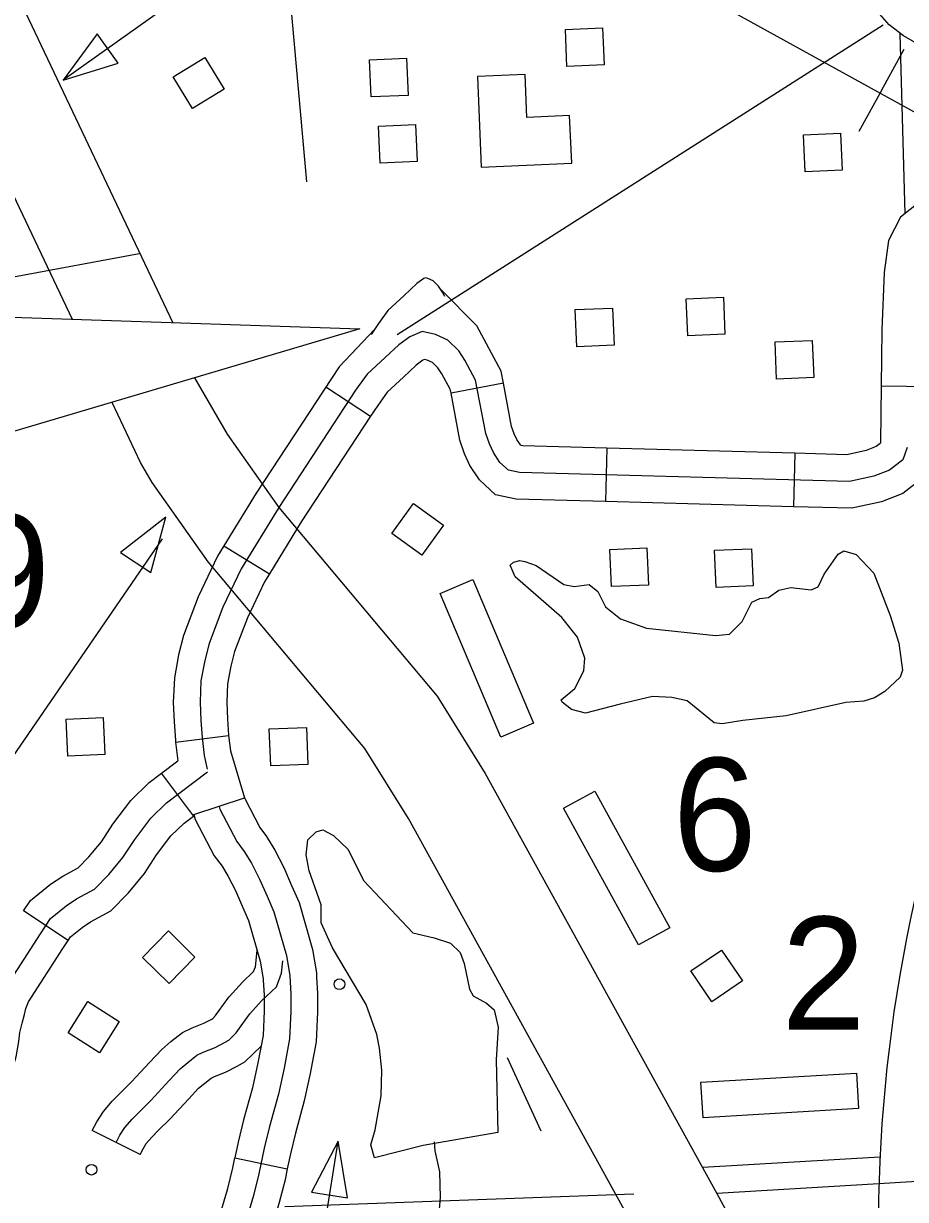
# Model space of a CAD drawing. Extents: x 1671357 to 13005564, y 567358 to 14261451.
# Drawn here: x 12758299.433 to 12758300.259, y 14259943.158 to 14259944.26 of the extents above; entities that cross this region are included whole.
import ezdxf

# ---------------------------------------------------------------- set-up
doc = ezdxf.new("R2010")
doc.units = 0
for name, color, linetype in [('15', 7, 'Continuous'), ('31', 7, 'Continuous'), ('32', 7, 'Continuous'), ('35', 7, 'Continuous'), ('4', 7, 'Continuous'), ('40', 7, 'Continuous'), ('5', 7, 'Continuous'), ('56', 7, 'Continuous'), ('63', 7, 'Continuous'), ('Default', 7, 'Continuous')]:
    doc.layers.add(name, color=color, linetype=linetype)

msp = doc.modelspace()

# ---------------------------------------------------------------- linework, layer by layer
at = {"layer": '15'}
for points in [[(12758298.2233, 14259946.6571), (12758298.3667, 14259946.3498), (12758298.3849, 14259946.3144), (12758298.4135, 14259946.2697), (12758298.4365, 14259946.2408), (12758298.4458, 14259946.2268), (12758298.5202, 14259946.1345), (12758298.5678, 14259946.0735), (12758298.5861, 14259946.0441), (12758298.6209, 14259945.9809), (12758298.9171, 14259945.3531), (12758299.0522, 14259945.075), (12758299.5726, 14259943.9792)], [(12758299.4787, 14259943.9824), (12758298.9769, 14259945.0388), (12758298.8418, 14259945.317), (12758298.5465, 14259945.943), (12758298.5141, 14259946.0019), (12758298.4993, 14259946.0256), (12758298.4548, 14259946.0826), (12758298.3783, 14259946.1775), (12758298.3689, 14259946.1917), (12758298.3456, 14259946.2211), (12758298.3125, 14259946.2727), (12758298.2918, 14259946.313), (12758298.1478, 14259946.6216)], [(12758299.593, 14259943.9275), (12758299.6236, 14259943.8747), (12758299.6719, 14259943.806), (12758299.8204, 14259943.6294), (12758299.8655, 14259943.5569), (12758300.0827, 14259943.1633), (12758300.2306, 14259942.8901), (12758300.2619, 14259942.8294), (12758300.2768, 14259942.7845), (12758300.2866, 14259942.742), (12758300.2893, 14259942.7116), (12758300.2887, 14259942.4326), (12758300.6474, 14259941.0247)], [(12758300.5675, 14259941.0004), (12758300.2052, 14259942.4222), (12758300.2058, 14259942.7081), (12758300.204, 14259942.7289), (12758300.1964, 14259942.7619), (12758300.1847, 14259942.7969), (12758300.1568, 14259942.8511), (12758300.0094, 14259943.1233), (12758299.7935, 14259943.5146), (12758299.7527, 14259943.5802), (12758299.6057, 14259943.7551), (12758299.5532, 14259943.8296), (12758299.5425, 14259943.8482), (12758299.5157, 14259943.9046)]]:
    msp.add_lwpolyline(points, dxfattribs=at)
at = {"layer": '31'}
for p, q in [((12758299.5922, 14259943.5183), (12758299.6398, 14259943.534)), ((12758299.6309, 14259943.1966), (12758299.6799, 14259943.1864)), ((12758299.6799, 14259943.1864), (12758299.6799, 14259943.1864))]:
    msp.add_line(p, q, dxfattribs=at)
for points in [[(12758299.616, 14259943.5261), (12758299.6168, 14259943.5235), (12758299.6328, 14259943.493), (12758299.6396, 14259943.4839), (12758299.6464, 14259943.4728), (12758299.654, 14259943.458), (12758299.661, 14259943.4419), (12758299.6673, 14259943.4274), (12758299.6791, 14259943.3864), (12758299.6823, 14259943.3674), (12758299.6833, 14259943.35), (12758299.6833, 14259943.334), (12758299.6821, 14259943.3084), (12758299.6769, 14259943.2807), (12758299.6716, 14259943.2564), (12758299.6632, 14259943.2262), (12758299.6584, 14259943.2059), (12758299.6534, 14259943.1819), (12758299.6483, 14259943.1615), (12758299.639, 14259943.1296)], [(12758299.6398, 14259943.534), (12758299.64, 14259943.5333), (12758299.6541, 14259943.5063), (12758299.6603, 14259943.4979), (12758299.6682, 14259943.4851), (12758299.6766, 14259943.4688), (12758299.684, 14259943.4519), (12758299.691, 14259943.4359), (12758299.7036, 14259943.3919), (12758299.7072, 14259943.3702), (12758299.7074, 14259943.3662)], [(12758299.5922, 14259943.5183), (12758299.5937, 14259943.5137), (12758299.6115, 14259943.4797), (12758299.6188, 14259943.4699), (12758299.6246, 14259943.4605), (12758299.6314, 14259943.4473), (12758299.6381, 14259943.4319), (12758299.6437, 14259943.419), (12758299.6546, 14259943.3809), (12758299.6573, 14259943.3646), (12758299.6574, 14259943.3631)], [(12758299.6574, 14259943.3631), (12758299.6583, 14259943.3493), (12758299.6583, 14259943.3346), (12758299.6572, 14259943.3113), (12758299.6524, 14259943.2857), (12758299.6473, 14259943.2624), (12758299.639, 14259943.2324), (12758299.634, 14259943.2113), (12758299.6309, 14259943.1966)], [(12758299.7074, 14259943.3662), (12758299.7084, 14259943.3508), (12758299.7084, 14259943.3334), (12758299.707, 14259943.3055), (12758299.7015, 14259943.2758), (12758299.6959, 14259943.2503), (12758299.6875, 14259943.2199), (12758299.6829, 14259943.2004), (12758299.6799, 14259943.1864)], [(12758299.5776, 14259943.0332), (12758299.5829, 14259943.0467), (12758299.5942, 14259943.0745), (12758299.6101, 14259943.1203), (12758299.6149, 14259943.1366), (12758299.6241, 14259943.1681), (12758299.629, 14259943.1875), (12758299.6309, 14259943.1966)], [(12758299.6799, 14259943.1864), (12758299.6778, 14259943.1762), (12758299.6724, 14259943.1549), (12758299.663, 14259943.1226), (12758299.6579, 14259943.105), (12758299.6411, 14259943.0569), (12758299.6294, 14259943.0281), (12758299.6242, 14259943.0149)]]:
    msp.add_lwpolyline(points, dxfattribs=at)
at = {"layer": '32'}
for p, q in [((12758299.7828, 14259943.9683), (12758300.2384, 14259944.2584)), ((12758299.8575, 14259943.9762), (12758299.8236, 14259944.0108)), ((12758299.7285, 14259943.938), (12758299.762, 14259943.9733)), ((12758299.8826, 14259943.9226), (12758299.8334, 14259943.9133)), ((12758299.7161, 14259943.9191), (12758299.758, 14259943.8916)), ((12758300.2366, 14259943.92), (12758300.2867, 14259943.9194)), ((12758299.9795, 14259943.8617), (12758299.9781, 14259943.8116)), ((12758300.1557, 14259943.8569), (12758300.1544, 14259943.8069)), ((12758299.6205, 14259943.7701), (12758299.6632, 14259943.7439)), ((12758299.5752, 14259943.5863), (12758299.6249, 14259943.5924)), ((12758299.5921, 14259943.5171), (12758299.5619, 14259943.5571)), ((12758299.4744, 14259943.4004), (12758299.4327, 14259943.4282)), ((12758299.5419, 14259943.1998), (12758299.4972, 14259943.2224))]:
    msp.add_line(p, q, dxfattribs=at)
for points in [[(12758296.5582, 14259948.9778), (12758296.5804, 14259948.3887), (12758296.6031, 14259947.4486), (12758296.6261, 14259946.6026), (12758296.6856, 14259943.8968), (12758296.6973, 14259943.8869), (12758296.7248, 14259943.8847), (12758297.3044, 14259943.9433), (12758297.3789, 14259943.9431), (12758297.6003, 14259943.9509), (12758298.3787, 14259943.9834), (12758298.5205, 14259943.9868), (12758298.6547, 14259943.9942), (12758298.801, 14259944.0018), (12758299.0869, 14259944.0173), (12758299.203, 14259944.0203), (12758299.3239, 14259944.0194), (12758299.4233, 14259944.0223), (12758299.5412, 14259944.0441)], [(12758300.3209, 14259944.2116), (12758300.2576, 14259944.2481), (12758300.244, 14259944.2585), (12758300.2331, 14259944.2708), (12758300.221, 14259944.2914), (12758300.2114, 14259944.3141), (12758300.2101, 14259944.3609)], [(12758300.3021, 14259944.1003), (12758300.2952, 14259944.1001), (12758300.2727, 14259944.0925), (12758300.2547, 14259944.0782), (12758300.2435, 14259944.0562), (12758300.2394, 14259944.0262), (12758300.2373, 14259943.9727), (12758300.2366, 14259943.92)], [(12758299.8277, 14259944.0039), (12758299.8255, 14259944.0079), (12758299.8218, 14259944.0136), (12758299.8168, 14259944.0185), (12758299.8116, 14259944.0208), (12758299.8094, 14259944.0214), (12758299.8078, 14259944.0207), (12758299.8013, 14259944.0159), (12758299.7895, 14259944.0049), (12758299.7743, 14259943.9908), (12758299.7653, 14259943.9784), (12758299.7586, 14259943.9682)], [(12758300.2609, 14259943.8623), (12758300.2568, 14259943.8508), (12758300.2445, 14259943.8412), (12758300.2297, 14259943.8355), (12758300.2069, 14259943.8305), (12758299.8976, 14259943.8388), (12758299.8872, 14259943.841), (12758299.8792, 14259943.8484), (12758299.8731, 14259943.8575), (12758299.8694, 14259943.8657), (12758299.866, 14259943.8756), (12758299.8565, 14259943.9255), (12758299.8464, 14259943.9442), (12758299.8407, 14259943.953), (12758299.8305, 14259943.9629), (12758299.819, 14259943.9682), (12758299.8065, 14259943.971), (12758299.7947, 14259943.9661), (12758299.7846, 14259943.9586), (12758299.7718, 14259943.9467), (12758299.7548, 14259943.9309), (12758299.744, 14259943.916), (12758299.6719, 14259943.806), (12758299.6366, 14259943.7486), (12758299.6195, 14259943.7126), (12758299.6066, 14259943.6786), (12758299.6026, 14259943.6626), (12758299.599, 14259943.6437), (12758299.5982, 14259943.6236), (12758299.5989, 14259943.6065), (12758299.6, 14259943.5905), (12758299.602, 14259943.5738), (12758299.6048, 14259943.5609)], [(12758299.8826, 14259943.9226), (12758299.8804, 14259943.934), (12758299.8575, 14259943.9762)], [(12758299.8334, 14259943.9133), (12758299.8326, 14259943.917), (12758299.8248, 14259943.9314), (12758299.8211, 14259943.9371), (12758299.8162, 14259943.942), (12758299.811, 14259943.9443), (12758299.8087, 14259943.9448), (12758299.8071, 14259943.9441), (12758299.8007, 14259943.9394), (12758299.7888, 14259943.9284), (12758299.7736, 14259943.9142), (12758299.7647, 14259943.9018), (12758299.758, 14259943.8916)], [(12758299.7285, 14259943.938), (12758299.6508, 14259943.8194), (12758299.6205, 14259943.7701)], [(12758299.9795, 14259943.8617), (12758299.9006, 14259943.8638), (12758299.8991, 14259943.8641), (12758299.8984, 14259943.8648), (12758299.8951, 14259943.8697), (12758299.8927, 14259943.875), (12758299.8902, 14259943.8821), (12758299.8826, 14259943.9226)], [(12758299.9781, 14259943.8116), (12758299.8946, 14259943.8138), (12758299.8752, 14259943.818), (12758299.86, 14259943.832), (12758299.8511, 14259943.8454), (12758299.8461, 14259943.8565), (12758299.8417, 14259943.8692), (12758299.8334, 14259943.9133)], [(12758300.2867, 14259943.9194), (12758300.2859, 14259943.8578), (12758300.2779, 14259943.8355), (12758300.2569, 14259943.8191), (12758300.2369, 14259943.8115), (12758300.2092, 14259943.8054), (12758300.1544, 14259943.8069)], [(12758300.2366, 14259943.92), (12758300.236, 14259943.8669), (12758300.2357, 14259943.8661), (12758300.232, 14259943.8632), (12758300.2225, 14259943.8596), (12758300.2045, 14259943.8556), (12758300.1557, 14259943.8569)], [(12758299.758, 14259943.8916), (12758299.6931, 14259943.7926), (12758299.6632, 14259943.7439)], [(12758300.1557, 14259943.8569), (12758299.9795, 14259943.8617)], [(12758300.1544, 14259943.8069), (12758299.9781, 14259943.8116)], [(12758299.6205, 14259943.7701), (12758299.6146, 14259943.7605), (12758299.5964, 14259943.7225), (12758299.5826, 14259943.6861), (12758299.5781, 14259943.668), (12758299.5741, 14259943.6465), (12758299.5731, 14259943.6235), (12758299.5739, 14259943.6052), (12758299.575, 14259943.5882), (12758299.5752, 14259943.5863)], [(12758299.6632, 14259943.7439), (12758299.6587, 14259943.7366), (12758299.6425, 14259943.7028), (12758299.6305, 14259943.6711), (12758299.627, 14259943.6573), (12758299.624, 14259943.6409), (12758299.6233, 14259943.6236), (12758299.6239, 14259943.6078), (12758299.6249, 14259943.5928), (12758299.6249, 14259943.5924)], [(12758299.6249, 14259943.5924), (12758299.6267, 14259943.578), (12758299.6398, 14259943.534)], [(12758299.5752, 14259943.5863), (12758299.5774, 14259943.5688)], [(12758299.4119, 14259943.3495), (12758299.4485, 14259943.4067), (12758299.4579, 14259943.4209), (12758299.4728, 14259943.4329), (12758299.4825, 14259943.4393), (12758299.4991, 14259943.4484), (12758299.5126, 14259943.4621), (12758299.5259, 14259943.4781), (12758299.5369, 14259943.4949), (12758299.5521, 14259943.515), (12758299.5668, 14259943.5294), (12758299.6053, 14259943.5585)], [(12758299.5619, 14259943.5571), (12758299.5774, 14259943.5688)], [(12758299.4327, 14259943.4282), (12758299.4392, 14259943.4379), (12758299.4579, 14259943.4531), (12758299.4696, 14259943.4608), (12758299.4839, 14259943.4686), (12758299.494, 14259943.4789), (12758299.5057, 14259943.4929), (12758299.5164, 14259943.5093), (12758299.5332, 14259943.5316), (12758299.5505, 14259943.5484), (12758299.5619, 14259943.5571)], [(12758299.4744, 14259943.4004), (12758299.4766, 14259943.4038), (12758299.4876, 14259943.4127), (12758299.4954, 14259943.4179), (12758299.5144, 14259943.4282), (12758299.5311, 14259943.4452), (12758299.5461, 14259943.4632), (12758299.5574, 14259943.4806), (12758299.5709, 14259943.4984), (12758299.5832, 14259943.5104), (12758299.592, 14259943.517)], [(12758299.4045, 14259943.2437), (12758299.4154, 14259943.2616), (12758299.4218, 14259943.2779), (12758299.4258, 14259943.2913), (12758299.4284, 14259943.3056), (12758299.4294, 14259943.3143), (12758299.4313, 14259943.3229), (12758299.4335, 14259943.3312), (12758299.435, 14259943.3367), (12758299.4374, 14259943.3429), (12758299.4695, 14259943.393), (12758299.4744, 14259943.4004)], [(12758299.6243, 14259943.3459), (12758299.6254, 14259943.3475), (12758299.6378, 14259943.3613), (12758299.6483, 14259943.3712), (12758299.65, 14259943.3758), (12758299.6517, 14259943.3911)], [(12758299.5195, 14259943.2111), (12758299.523, 14259943.2179), (12758299.5277, 14259943.2251), (12758299.5345, 14259943.2331), (12758299.5416, 14259943.2403), (12758299.5519, 14259943.2504), (12758299.5693, 14259943.2691), (12758299.5796, 14259943.2802), (12758299.5867, 14259943.2861), (12758299.5951, 14259943.2928), (12758299.601, 14259943.2957), (12758299.6122, 14259943.3001), (12758299.6211, 14259943.3047), (12758299.625, 14259943.3069), (12758299.6321, 14259943.3138), (12758299.6366, 14259943.3203), (12758299.6448, 14259943.3317), (12758299.6558, 14259943.3438), (12758299.6697, 14259943.357), (12758299.6746, 14259943.3699), (12758299.6758, 14259943.3813)], [(12758299.4972, 14259943.2224), (12758299.5013, 14259943.2305), (12758299.5077, 14259943.2402), (12758299.5159, 14259943.2499), (12758299.5238, 14259943.258), (12758299.534, 14259943.2679), (12758299.5509, 14259943.2861), (12758299.5623, 14259943.2984), (12758299.5709, 14259943.3056), (12758299.5817, 14259943.3141), (12758299.5909, 14259943.3186), (12758299.6018, 14259943.3229), (12758299.6092, 14259943.3268), (12758299.61, 14259943.3272), (12758299.6128, 14259943.33), (12758299.6161, 14259943.3348), (12758299.6243, 14259943.3459)], [(12758299.5419, 14259943.1998), (12758299.5447, 14259943.2053), (12758299.5478, 14259943.2101), (12758299.553, 14259943.2162), (12758299.5593, 14259943.2226), (12758299.5698, 14259943.2329), (12758299.5876, 14259943.2521), (12758299.5968, 14259943.262), (12758299.6025, 14259943.2667), (12758299.6085, 14259943.2715), (12758299.6111, 14259943.2727), (12758299.6227, 14259943.2773), (12758299.6329, 14259943.2827), (12758299.6401, 14259943.2866), (12758299.6553, 14259943.3015)], [(12758300.2354, 14259943.1975), (12758300.0693, 14259943.1876)], [(12758300.5887, 14259943.1916), (12758300.5681, 14259943.1904), (12758300.325, 14259943.1824), (12758300.2802, 14259943.1751), (12758300.2345, 14259943.1724)], [(12758300.2345, 14259943.1724), (12758300.0827, 14259943.1633)]]:
    msp.add_lwpolyline(points, dxfattribs=at)
at = {"layer": '35'}
for points in [[(12758299.9026, 14259943.7556), (12758299.9131, 14259943.7517), (12758299.9392, 14259943.7341), (12758299.9487, 14259943.7321), (12758299.9629, 14259943.7341), (12758299.9709, 14259943.7274), (12758299.9782, 14259943.7129), (12758299.9924, 14259943.7018), (12758300.0165, 14259943.6931), (12758300.0812, 14259943.6862), (12758300.0945, 14259943.6874), (12758300.1064, 14259943.6993), (12758300.1153, 14259943.7175), (12758300.1228, 14259943.7208), (12758300.1311, 14259943.7218), (12758300.1408, 14259943.7286), (12758300.1518, 14259943.7311), (12758300.1709, 14259943.7289), (12758300.1774, 14259943.7318), (12758300.1833, 14259943.7435), (12758300.1962, 14259943.7625), (12758300.2017, 14259943.7654), (12758300.2132, 14259943.7622), (12758300.2297, 14259943.7445)], [(12758300.245, 14259943.7049), (12758300.2532, 14259943.6791), (12758300.2566, 14259943.6538), (12758300.2545, 14259943.647), (12758300.2401, 14259943.6336), (12758300.2303, 14259943.6278), (12758300.2204, 14259943.6247), (12758300.2034, 14259943.6233), (12758300.1475, 14259943.6109), (12758300.107, 14259943.6065), (12758300.0877, 14259943.6033), (12758300.08, 14259943.6043), (12758300.0548, 14259943.625), (12758300.0403, 14259943.6281), (12758300.0222, 14259943.629), (12758299.9918, 14259943.6217), (12758299.9594, 14259943.6133), (12758299.9462, 14259943.6167), (12758299.9376, 14259943.6237), (12758299.9365, 14259943.626), (12758299.9494, 14259943.6366), (12758299.958, 14259943.6531), (12758299.9589, 14259943.6649), (12758299.952, 14259943.6847), (12758299.9372, 14259943.7031), (12758299.8935, 14259943.7412), (12758299.8887, 14259943.752), (12758299.8919, 14259943.7548), (12758299.8979, 14259943.7564), (12758299.9026, 14259943.7556)], [(12758300.2297, 14259943.7445), (12758300.245, 14259943.7049)], [(12758299.7664, 14259943.2996), (12758299.7638, 14259943.3122), (12758299.7539, 14259943.3403), (12758299.7223, 14259943.3936), (12758299.7116, 14259943.4169), (12758299.7116, 14259943.4337), (12758299.7005, 14259943.4657), (12758299.6975, 14259943.4807), (12758299.6993, 14259943.4948), (12758299.707, 14259943.5022), (12758299.7132, 14259943.5041), (12758299.7231, 14259943.4988), (12758299.7367, 14259943.486), (12758299.7517, 14259943.4562), (12758299.7975, 14259943.4075), (12758299.8177, 14259943.403), (12758299.833, 14259943.398), (12758299.842, 14259943.389), (12758299.8458, 14259943.3787), (12758299.8508, 14259943.3548), (12758299.8541, 14259943.3486), (12758299.8667, 14259943.3417), (12758299.8737, 14259943.3353), (12758299.8777, 14259943.3191), (12758299.8757, 14259943.2885), (12758299.8773, 14259943.2205), (12758299.8073, 14259943.2082)], [(12758299.8073, 14259943.2082), (12758299.7617, 14259943.1968), (12758299.7582, 14259943.2088), (12758299.7623, 14259943.223), (12758299.7679, 14259943.2547), (12758299.7686, 14259943.2789), (12758299.7664, 14259943.2996)], [(12758299.8175, 14259943.2116), (12758299.8181, 14259943.2033), (12758299.8227, 14259943.1837), (12758299.8233, 14259943.1596), (12758299.8206, 14259943.13)]]:
    msp.add_lwpolyline(points, dxfattribs=at)
at = {"layer": '4'}
msp.add_lwpolyline([(12758300.0049, 14259943.1627), (12758299.6776, 14259943.1509)], dxfattribs=at)
at = {"layer": '40'}
for q in [(12758300.2581, 14259944.2357), (12758300.2158, 14259944.1583)]:
    msp.add_line((12758300.2369, 14259944.197), q, dxfattribs=at)
msp.add_lwpolyline([(12758297.2486, 14259948.9822), (12758299.1441, 14259944.971), (12758299.1968, 14259944.8707), (12758299.2377, 14259944.8117), (12758299.2719, 14259944.7683), (12758299.3027, 14259944.7371), (12758299.3394, 14259944.7048), (12758299.37, 14259944.6783), (12758299.4523, 14259944.6262), (12758300.4257, 14259944.0898), (12758300.6095, 14259943.9892), (12758300.6598, 14259943.9544), (12758300.6911, 14259943.9243), (12758300.7319, 14259943.8844), (12758300.7614, 14259943.8425), (12758300.7854, 14259943.8036), (12758300.8228, 14259943.7248), (12758300.8391, 14259943.6795), (12758300.8534, 14259943.6342), (12758300.8627, 14259943.5971), (12758301.0674, 14259942.6711), (12758301.4683, 14259940.9978)], dxfattribs=at)
at = {"layer": '5'}
msp.add_lwpolyline([(12758300.254, 14259944.2502), (12758300.2587, 14259944.0814)], dxfattribs=at)
at = {"layer": '56'}
for points in [[(12758299.6827, 14259944.2823), (12758299.6315, 14259944.3215), (12758299.47, 14259944.2066)], [(12758299.9763, 14259944.3088), (12758299.7152, 14259944.2853), (12758299.6827, 14259944.2823), (12758299.6981, 14259944.1113)], [(12758298.8222, 14259943.3448), (12758299.282, 14259943.3681), (12758299.5629, 14259943.7768)], [(12758299.8861, 14259943.2907), (12758299.9176, 14259943.222)], [(12758299.695, 14259943.0076), (12758299.7275, 14259943.2125)]]:
    msp.add_lwpolyline(points, dxfattribs=at)
for points in [[(12758299.9421, 14259944.2193), (12758299.9406, 14259944.2541), (12758299.9754, 14259944.2556), (12758299.9769, 14259944.2208)], [(12758299.5215, 14259944.2224), (12758299.5018, 14259944.2501), (12758299.47, 14259944.2066)], [(12758299.573, 14259944.2097), (12758299.6027, 14259944.2278), (12758299.6209, 14259944.1981), (12758299.5912, 14259944.18)], [(12758299.7585, 14259944.1908), (12758299.757, 14259944.2255), (12758299.7918, 14259944.227), (12758299.7933, 14259944.1922)], [(12758299.8618, 14259944.1251), (12758299.9465, 14259944.1288), (12758299.9446, 14259944.1735), (12758299.9045, 14259944.1717), (12758299.9028, 14259944.2118), (12758299.8582, 14259944.2099)], [(12758299.7669, 14259944.1287), (12758299.7654, 14259944.1634), (12758299.8002, 14259944.1649), (12758299.8017, 14259944.1302)], [(12758300.1653, 14259944.1206), (12758300.1638, 14259944.1553), (12758300.1986, 14259944.1568), (12758300.2001, 14259944.1221)], [(12758300.0554, 14259943.9671), (12758300.0539, 14259944.0018), (12758300.0887, 14259944.0033), (12758300.0902, 14259943.9686)], [(12758299.9514, 14259943.9567), (12758299.9499, 14259943.9915), (12758299.9847, 14259943.9929), (12758299.9862, 14259943.9582)], [(12758300.1386, 14259943.9265), (12758300.1371, 14259943.9612), (12758300.172, 14259943.9627), (12758300.1734, 14259943.928)], [(12758299.7778, 14259943.7817), (12758299.7981, 14259943.8099), (12758299.8264, 14259943.7896), (12758299.8061, 14259943.7614)], [(12758299.5236, 14259943.7641), (12758299.5519, 14259943.7451), (12758299.5662, 14259943.797)], [(12758299.9837, 14259943.732), (12758299.9822, 14259943.7667), (12758300.017, 14259943.7682), (12758300.0185, 14259943.7335)], [(12758300.0818, 14259943.7312), (12758300.0803, 14259943.766), (12758300.1151, 14259943.7674), (12758300.1166, 14259943.7327)], [(12758299.8232, 14259943.7255), (12758299.854, 14259943.7385), (12758299.9108, 14259943.6039), (12758299.88, 14259943.5909)], [(12758299.4742, 14259943.5732), (12758299.4727, 14259943.6079), (12758299.5075, 14259943.6094), (12758299.509, 14259943.5747)], [(12758299.6644, 14259943.5639), (12758299.6629, 14259943.5986), (12758299.6978, 14259943.6001), (12758299.6992, 14259943.5654)], [(12758299.9388, 14259943.5243), (12758299.9681, 14259943.5404), (12758300.0385, 14259943.4124), (12758300.0092, 14259943.3963)], [(12758299.5442, 14259943.3845), (12758299.5685, 14259943.4093), (12758299.5934, 14259943.3849), (12758299.5691, 14259943.3601)], [(12758300.0582, 14259943.3719), (12758300.087, 14259943.3914), (12758300.1066, 14259943.3625), (12758300.0778, 14259943.343)], [(12758299.4745, 14259943.3138), (12758299.4931, 14259943.3432), (12758299.5225, 14259943.3246), (12758299.504, 14259943.2952)], [(12758300.0696, 14259943.2342), (12758300.0676, 14259943.2676), (12758300.2135, 14259943.2762), (12758300.2154, 14259943.2429)], [(12758299.7027, 14259943.1647), (12758299.7364, 14259943.1594), (12758299.7275, 14259943.2125)]]:
    msp.add_lwpolyline(points, close=True, dxfattribs=at)
for centre in [(12758299.7288, 14259943.3594), (12758299.4964, 14259943.1856)]:
    msp.add_circle(centre, 0.00501, dxfattribs=at)
at = {"layer": '63'}
msp.add_arc((12758301.6325, 14259943.1312), 1.3986, 135.1742, 226.9585, dxfattribs=at)
at = {"layer": 'Default'}
msp.add_lwpolyline([(12758294.0003, 14259944.1661), (12758299.7478, 14259943.9734), (12758297.4988, 14259943.307), (12758298.2165, 14259944.0247)], dxfattribs=at)

# ---------------------------------------------------------------- texts
at = {"layer": '56'}
for s, p in [('9', (12758299.379, 14259943.6937)), ('6', (12758300.0412, 14259943.4657)), ('2', (12758300.1432, 14259943.3168))]:
    msp.add_text(s, height=0.1058, dxfattribs=at).set_placement(p)

doc.saveas('drawing.dxf')
